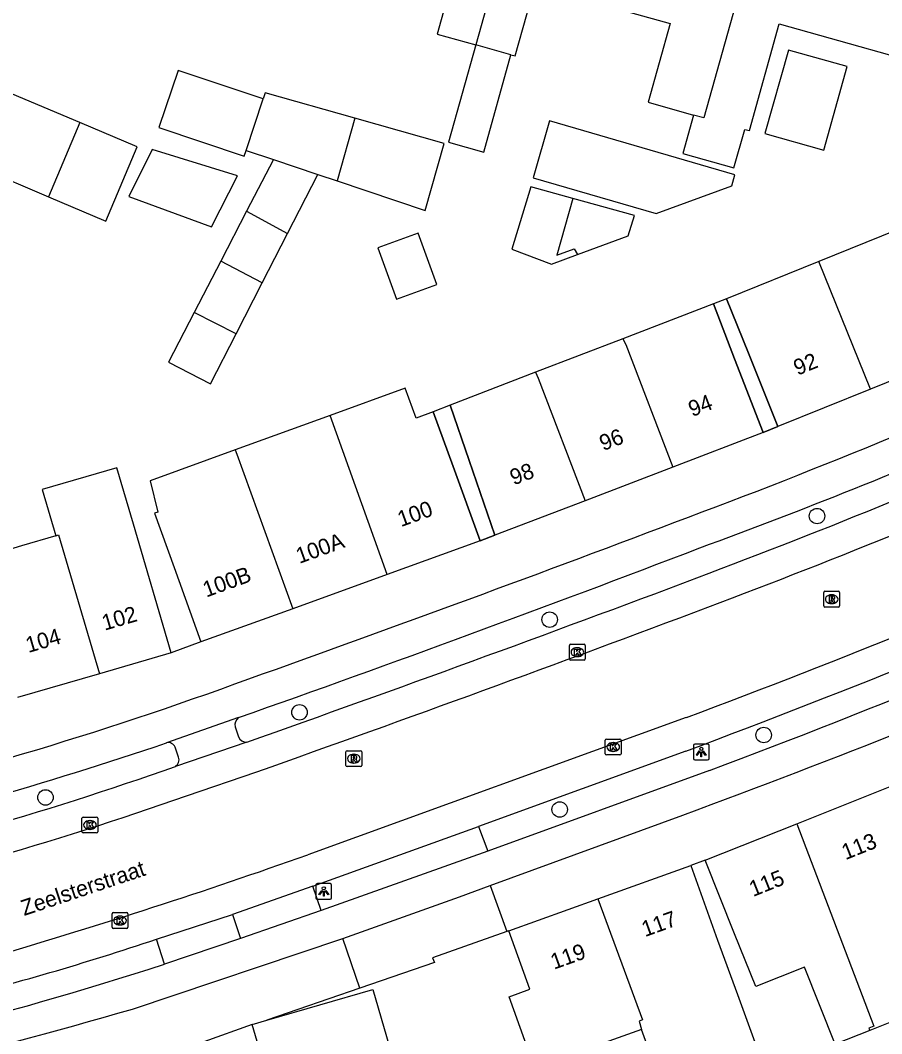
# Model space of a CAD drawing. Extents: x 158087 to 159494, y 382905 to 383981.
# Drawn here: x 158768.8 to 158823.3, y 383142.9 to 383207 of the extents above; entities that cross this region are included whole.
import ezdxf

# ---------------------------------------------------------------- set-up
doc = ezdxf.new("R2010")
doc.units = 0
for name, color, linetype in [('IMGEO_Boom', 7, 'Continuous'), ('IMGEO_Fietspad_gesloten', 7, 'Continuous'), ('IMGEO_Kolk', 7, 'Continuous'), ('IMGEO_Lichtpunt', 7, 'Continuous'), ('IMGEO_Openbare_ruimte_label', 7, 'Continuous'), ('IMGEO_Pand', 7, 'Continuous'), ('IMGEO_Pand_nummerreeks', 7, 'Continuous'), ('IMGEO_Pand_overbouw', 7, 'Continuous'), ('IMGEO_Parkeervlak_open', 7, 'Continuous'), ('IMGEO_Rijbaan_lokaal_gesloten', 7, 'Continuous'), ('IMGEO_Rioolput', 7, 'Continuous'), ('IMGEO_Voetpad_open', 7, 'Continuous')]:
    doc.layers.add(name, color=color, linetype=linetype)

msp = doc.modelspace()

# ---------------------------------------------------------------- linework, layer by layer
at = {"layer": 'IMGEO_Boom'}
for centre in [(158819.23, 383175.671), (158802.322, 383169.121), (158786.5, 383163.259), (158815.858, 383161.823), (158770.44, 383157.877), (158802.958, 383157.115)]:
    msp.add_circle(centre, 0.489, dxfattribs=at)
at = {"layer": 'IMGEO_Fietspad_gesloten'}
for points in [[(158782.651, 383162.932), (158778.087, 383161.329)], [(158812.427, 383159.578), (158798.409, 383154.47)], [(158798.561, 383152.298), (158810.751, 383156.76)], [(158798.409, 383154.47), (158787.873, 383150.718)], [(158789.244, 383148.948), (158796.623, 383151.601), (158798.561, 383152.298)], [(158787.873, 383150.718), (158782.768, 383148.949)], [(158775.941, 383144.492), (158789.244, 383148.948)], [(158782.768, 383148.949), (158777.956, 383147.328)]]:
    msp.add_lwpolyline(points, dxfattribs=at)
for centre, radius, start, end in [((158667.794, 383559.163), 409.453, 290.48758, 294.63801), ((158680.752, 383529.5), 379.211, 290.2208, 293.37386), ((158298.997, 384524.446), 1442.78, 289.613253, 290.790058), ((158406.335, 384231.116), 1132.533, 289.407116, 290.979604), ((158605.706, 383708.872), 586.905, 290.623264, 293.957785), ((158601.103, 383724.492), 605.204, 290.267786, 293.168326), ((158698.943, 383395.545), 245.139, 283.07633, 290.12664), ((158702.515, 383383.562), 234.731, 282.88428, 288.78097), ((158698.711, 383393.428), 258.544, 280.72096, 287.8487), ((158668.655, 383515.051), 385.778, 281.56004, 286.147)]:
    msp.add_arc(centre, radius, start, end, dxfattribs=at)
at = {"layer": 'IMGEO_Kolk'}
for p, q in [((158803.572, 383166.639), (158803.572, 383167.491)), ((158803.647, 383167.565), (158804.499, 383167.565)), ((158804.573, 383167.491), (158804.573, 383166.639)), ((158804.083, 383166.785), (158804.058, 383166.785)), ((158804.06, 383167.345), (158804.085, 383167.345)), ((158804.499, 383166.565), (158803.647, 383166.565)), ((158805.84, 383160.644), (158805.84, 383161.496)), ((158805.915, 383161.57), (158806.767, 383161.57)), ((158806.328, 383161.35), (158806.353, 383161.35)), ((158806.841, 383161.496), (158806.841, 383160.644)), ((158806.767, 383160.57), (158805.915, 383160.57)), ((158806.351, 383160.79), (158806.326, 383160.79)), ((158772.745, 383155.711), (158772.745, 383156.563)), ((158772.82, 383156.637), (158773.672, 383156.637)), ((158773.746, 383156.563), (158773.746, 383155.711)), ((158773.256, 383155.857), (158773.231, 383155.857)), ((158773.233, 383156.417), (158773.258, 383156.417)), ((158773.672, 383155.637), (158772.82, 383155.637)), ((158774.651, 383149.665), (158774.651, 383150.517)), ((158774.726, 383150.591), (158775.578, 383150.591)), ((158775.139, 383150.371), (158775.164, 383150.371)), ((158775.652, 383150.517), (158775.652, 383149.665)), ((158775.578, 383149.591), (158774.726, 383149.591)), ((158775.162, 383149.811), (158775.137, 383149.811))]:
    msp.add_line(p, q, dxfattribs=at)
for points in [[(158803.572, 383166.639), (158803.572, 383167.491)], [(158803.647, 383167.565), (158804.499, 383167.565)], [(158804.573, 383167.491), (158804.573, 383166.639)], [(158803.893, 383167.265), (158804.016, 383167.265), (158804.016, 383167.114), (158804.146, 383167.265), (158804.31, 383167.265), (158804.164, 383167.114), (158804.317, 383166.865), (158804.165, 383166.865), (158804.08, 383167.029), (158804.016, 383166.962), (158804.016, 383166.865), (158803.893, 383166.865), (158803.893, 383167.265)], [(158804.499, 383166.565), (158803.647, 383166.565)], [(158805.84, 383160.644), (158805.84, 383161.496)], [(158805.915, 383161.57), (158806.767, 383161.57)], [(158806.161, 383161.27), (158806.284, 383161.27), (158806.284, 383161.119), (158806.414, 383161.27), (158806.578, 383161.27), (158806.432, 383161.119), (158806.585, 383160.87), (158806.433, 383160.87), (158806.348, 383161.034), (158806.284, 383160.967), (158806.284, 383160.87), (158806.161, 383160.87), (158806.161, 383161.27)], [(158806.841, 383161.496), (158806.841, 383160.644)], [(158806.767, 383160.57), (158805.915, 383160.57)], [(158772.745, 383155.711), (158772.745, 383156.563)], [(158772.82, 383156.637), (158773.672, 383156.637)], [(158773.746, 383156.563), (158773.746, 383155.711)], [(158773.066, 383156.337), (158773.189, 383156.337), (158773.189, 383156.186), (158773.319, 383156.337), (158773.483, 383156.337), (158773.337, 383156.186), (158773.49, 383155.937), (158773.338, 383155.937), (158773.253, 383156.101), (158773.189, 383156.034), (158773.189, 383155.937), (158773.066, 383155.937), (158773.066, 383156.337)], [(158773.672, 383155.637), (158772.82, 383155.637)], [(158774.651, 383149.665), (158774.651, 383150.517)], [(158774.726, 383150.591), (158775.578, 383150.591)], [(158774.972, 383150.291), (158775.095, 383150.291), (158775.095, 383150.14), (158775.225, 383150.291), (158775.389, 383150.291), (158775.243, 383150.14), (158775.396, 383149.891), (158775.244, 383149.891), (158775.159, 383150.055), (158775.095, 383149.988), (158775.095, 383149.891), (158774.972, 383149.891), (158774.972, 383150.291)], [(158775.652, 383150.517), (158775.652, 383149.665)], [(158775.578, 383149.591), (158774.726, 383149.591)]]:
    msp.add_lwpolyline(points, dxfattribs=at)
for centre, start, end in [((158803.649, 383167.489), 91.55205, 178.44795), ((158803.649, 383167.489), 91.55205, 178.44795), ((158804.497, 383167.489), 1.55205, 88.44795), ((158804.497, 383167.489), 1.55205, 88.44795), ((158803.649, 383166.641), 181.55205, 268.44795), ((158803.649, 383166.641), 181.55205, 268.44795), ((158804.497, 383166.641), 271.55205, 358.44795), ((158804.497, 383166.641), 271.55205, 358.44795), ((158805.917, 383161.494), 91.55205, 178.44795), ((158805.917, 383161.494), 91.55205, 178.44795), ((158806.765, 383161.494), 1.55205, 88.44795), ((158806.765, 383161.494), 1.55205, 88.44795), ((158805.917, 383160.646), 181.55205, 268.44795), ((158805.917, 383160.646), 181.55205, 268.44795), ((158806.765, 383160.646), 271.55205, 358.44795), ((158806.765, 383160.646), 271.55205, 358.44795), ((158772.822, 383156.561), 91.55205, 178.44795), ((158772.822, 383156.561), 91.55205, 178.44795), ((158773.67, 383156.561), 1.55205, 88.44795), ((158773.67, 383156.561), 1.55205, 88.44795), ((158772.822, 383155.713), 181.55205, 268.44795), ((158772.822, 383155.713), 181.55205, 268.44795), ((158773.67, 383155.713), 271.55205, 358.44795), ((158773.67, 383155.713), 271.55205, 358.44795), ((158774.728, 383150.515), 91.55205, 178.44795), ((158774.728, 383150.515), 91.55205, 178.44795), ((158775.576, 383150.515), 1.55205, 88.44795), ((158775.576, 383150.515), 1.55205, 88.44795), ((158774.728, 383149.667), 181.55205, 268.44795), ((158774.728, 383149.667), 181.55205, 268.44795), ((158775.576, 383149.667), 271.55205, 358.44795), ((158775.576, 383149.667), 271.55205, 358.44795)]:
    msp.add_arc(centre, 0.0765, start, end, dxfattribs=at)
for centre, major_axis, ratio, start_param, end_param in [((158804.059, 383167.065), (-0.387, 0.002), 0.722429, 4.712389, 7.853982), ((158804.084, 383167.065), (-0.39, 0.002), 0.717154, 1.570796, 4.712389), ((158806.327, 383161.07), (-0.387, 0.002), 0.722429, 4.712389, 7.853982), ((158806.352, 383161.07), (-0.39, 0.002), 0.717154, 1.570796, 4.712389), ((158773.232, 383156.137), (-0.387, 0.002), 0.722429, 4.712389, 7.853982), ((158773.257, 383156.137), (-0.39, 0.002), 0.717154, 1.570796, 4.712389), ((158775.138, 383150.091), (-0.387, 0.002), 0.722429, 4.712389, 7.853982), ((158775.163, 383150.091), (-0.39, 0.002), 0.717154, 1.570796, 4.712389)]:
    msp.add_ellipse(centre, major_axis=major_axis, ratio=ratio, start_param=start_param, end_param=end_param, dxfattribs=at)
at = {"layer": 'IMGEO_Lichtpunt'}
for p, q in [((158811.411, 383161.154), (158811.411, 383160.347)), ((158811.411, 383161.154), (158811.411, 383160.347)), ((158812.313, 383161.249), (158811.505, 383161.249)), ((158812.313, 383161.249), (158811.505, 383161.249)), ((158812.407, 383160.347), (158812.407, 383161.154)), ((158812.407, 383160.347), (158812.407, 383161.154)), ((158811.505, 383160.253), (158812.313, 383160.253)), ((158811.505, 383160.253), (158812.313, 383160.253)), ((158787.537, 383152.335), (158787.537, 383151.528)), ((158787.537, 383152.335), (158787.537, 383151.528)), ((158788.439, 383152.43), (158787.631, 383152.43)), ((158788.439, 383152.43), (158787.631, 383152.43)), ((158788.533, 383151.528), (158788.533, 383152.335)), ((158788.533, 383151.528), (158788.533, 383152.335)), ((158787.631, 383151.434), (158788.439, 383151.434)), ((158787.631, 383151.434), (158788.439, 383151.434))]:
    msp.add_line(p, q, dxfattribs=at)
for points in [[(158811.785, 383160.818), (158811.824, 383160.79), (158811.636, 383160.528), (158811.598, 383160.555), (158811.785, 383160.818)], [(158811.887, 383160.77), (158811.934, 383160.77), (158811.934, 383160.448), (158811.887, 383160.448), (158811.887, 383160.77)], [(158811.997, 383160.79), (158812.035, 383160.817), (158812.222, 383160.555), (158812.183, 383160.527), (158811.997, 383160.79)], [(158787.911, 383151.999), (158787.95, 383151.971), (158787.762, 383151.709), (158787.724, 383151.736), (158787.911, 383151.999)], [(158788.013, 383151.951), (158788.06, 383151.951), (158788.06, 383151.629), (158788.013, 383151.629), (158788.013, 383151.951)], [(158788.123, 383151.971), (158788.161, 383151.998), (158788.348, 383151.736), (158788.309, 383151.708), (158788.123, 383151.971)]]:
    msp.add_lwpolyline(points, dxfattribs=at)
for centre in [(158811.91, 383160.952), (158788.036, 383152.133)]:
    msp.add_circle(centre, 0.0994, dxfattribs=at)
for centre, start, end in [((158811.505, 383161.154), 90, 180), ((158811.505, 383161.154), 90, 180), ((158812.313, 383161.154), 0, 90), ((158812.313, 383161.154), 0, 90), ((158811.505, 383160.347), 180, 270), ((158811.505, 383160.347), 180, 270), ((158812.313, 383160.347), 270, 0), ((158812.313, 383160.347), 270, 360), ((158787.631, 383152.335), 90, 180), ((158787.631, 383152.335), 90, 180), ((158788.439, 383152.335), 0, 90), ((158788.439, 383152.335), 0, 90), ((158787.631, 383151.528), 180, 270), ((158787.631, 383151.528), 180, 270), ((158788.439, 383151.528), 270, 0), ((158788.439, 383151.528), 270, 360)]:
    msp.add_arc(centre, 0.0946, start, end, dxfattribs=at)
at = {"layer": 'IMGEO_Pand'}
for points in [[(158796.067, 383220.029), (158794.722, 383215.214), (158793.893, 383212.249), (158796.684, 383211.469), (158795.199, 383206.154), (158797.655, 383205.469)], [(158801.315, 383218.563), (158797.655, 383205.469)], [(158799.874, 383204.849), (158800.143, 383204.774), (158801.614, 383210.039), (158804.38, 383209.267), (158805.222, 383212.281), (158806.567, 383217.096)], [(158807.354, 383216.868), (158806.005, 383212.054), (158804.931, 383208.22), (158809.944, 383206.815), (158808.551, 383201.842), (158811.426, 383201.036)], [(158815.88, 383214.479), (158812.062, 383200.858), (158811.426, 383201.036)], [(158811.426, 383201.036), (158810.744, 383198.6), (158813.979, 383197.694), (158814.662, 383200.13), (158814.951, 383200.049), (158816.843, 383206.8), (158828.232, 383203.607), (158830.153, 383203.169)], [(158797.655, 383205.469), (158795.934, 383199.31), (158798.153, 383198.69), (158799.874, 383204.849)], [(158799.874, 383204.849), (158797.655, 383205.469)], [(158815.94, 383199.863), (158819.651, 383198.823), (158821.133, 383204.109), (158817.422, 383205.149), (158815.94, 383199.863)], [(158784.209, 383202.058), (158778.832, 383203.859), (158777.608, 383200.245), (158782.998, 383198.441), (158783.118, 383198.797)], [(158772.609, 383200.563), (158768.358, 383202.363), (158766.37, 383197.666), (158770.621, 383195.866)], [(158783.118, 383198.797), (158784.209, 383202.058)], [(158789.995, 383200.841), (158784.337, 383202.438), (158784.209, 383202.058)], [(158789.995, 383200.841), (158788.874, 383196.87)], [(158788.874, 383196.87), (158794.456, 383195.002), (158795.653, 383199.243), (158789.995, 383200.841)], [(158772.609, 383200.563), (158770.621, 383195.866)], [(158770.621, 383195.866), (158774.244, 383194.332), (158776.232, 383199.029), (158772.609, 383200.563)], [(158801.273, 383197.063), (158809.061, 383194.801), (158813.846, 383196.549), (158814.041, 383197.256), (158802.318, 383200.661), (158801.273, 383197.063)], [(158777.18, 383198.854), (158775.71, 383195.886), (158780.926, 383193.96), (158782.574, 383197.192), (158777.18, 383198.854)], [(158783.118, 383198.797), (158784.849, 383198.218)], [(158784.849, 383198.218), (158783.157, 383194.954)], [(158784.849, 383198.218), (158787.671, 383197.273)], [(158785.752, 383193.543), (158787.671, 383197.273)], [(158787.671, 383197.273), (158788.874, 383196.87)], [(158803.783, 383195.766), (158801.131, 383196.503), (158799.94, 383192.557), (158802.434, 383191.607), (158804.078, 383192.211)], [(158803.783, 383195.766), (158802.778, 383192.175), (158803.88, 383192.578), (158804.078, 383192.211)], [(158804.078, 383192.211), (158807.292, 383193.391), (158807.691, 383194.68), (158803.783, 383195.766)], [(158783.157, 383194.954), (158781.518, 383191.792)], [(158783.157, 383194.954), (158785.752, 383193.543)], [(158825.291, 383194.172), (158819.341, 383191.772)], [(158784.148, 383190.426), (158785.752, 383193.543)], [(158791.447, 383192.64), (158792.632, 383189.382), (158795.183, 383190.31), (158793.998, 383193.568), (158791.447, 383192.64)], [(158781.518, 383191.792), (158779.839, 383188.552)], [(158784.148, 383190.426), (158781.518, 383191.792)], [(158819.341, 383191.772), (158813.499, 383189.416), (158814.891, 383185.965), (158816.761, 383181.327)], [(158822.615, 383183.7), (158819.341, 383191.772)], [(158782.486, 383187.196), (158784.148, 383190.426)], [(158779.839, 383188.552), (158778.223, 383185.399), (158780.871, 383184.043), (158782.486, 383187.196)], [(158782.486, 383187.196), (158779.839, 383188.552)], [(158815.817, 383180.958), (158814.019, 383185.624), (158812.679, 383189.102), (158806.939, 383186.891)], [(158806.939, 383186.891), (158801.433, 383184.769)], [(158806.939, 383186.891), (158807.135, 383186.527), (158810.113, 383178.77)], [(158828.561, 383186.11), (158822.615, 383183.7)], [(158801.433, 383184.769), (158796.021, 383182.684), (158797.231, 383179.181), (158798.863, 383174.454)], [(158801.433, 383184.769), (158801.59, 383184.398), (158804.567, 383176.642)], [(158797.918, 383174.101), (158796.217, 383178.803), (158794.963, 383182.268), (158793.871, 383181.871), (158793.182, 383183.764), (158788.446, 383182.041)], [(158822.615, 383183.7), (158816.761, 383181.327)], [(158788.446, 383182.041), (158782.44, 383179.857)], [(158792.049, 383171.977), (158788.446, 383182.041)], [(158815.817, 383180.958), (158810.113, 383178.77)], [(158782.44, 383179.857), (158777.055, 383177.899), (158777.532, 383175.929), (158777.324, 383175.853), (158778.567, 383172.417), (158780.268, 383167.715)], [(158782.44, 383179.857), (158782.535, 383179.593), (158786.073, 383169.815)], [(158778.379, 383167.023), (158775.999, 383175.166), (158774.956, 383178.733), (158770.229, 383177.353), (158771.085, 383174.424)], [(158810.113, 383178.77), (158804.567, 383176.642)], [(158804.567, 383176.642), (158798.863, 383174.454)], [(158771.085, 383174.424), (158771.269, 383174.478), (158773.852, 383165.7)], [(158771.085, 383174.424), (158768.913, 383173.78), (158767.177, 383173.273), (158766.112, 383172.961)], [(158797.918, 383174.101), (158792.049, 383171.977)], [(158792.049, 383171.977), (158786.073, 383169.815)], [(158786.073, 383169.815), (158780.268, 383167.715)], [(158778.379, 383167.023), (158773.852, 383165.7)], [(158773.852, 383165.7), (158768.676, 383164.188)], [(158817.959, 383156.215), (158823.85, 383158.562)], [(158823.85, 383158.562), (158825.7, 383153.918), (158827.074, 383150.47), (158824.149, 383149.305), (158826.052, 383144.527), (158822.57, 383143.14)], [(158812.159, 383153.905), (158817.959, 383156.215)], [(158817.959, 383156.215), (158822.827, 383143.41), (158822.511, 383143.284), (158822.57, 383143.14)], [(158805.359, 383151.455), (158811.247, 383153.565)], [(158811.247, 383153.565), (158812.933, 383148.858), (158814.196, 383145.423), (158815.964, 383140.55), (158813.201, 383139.56), (158812.324, 383142.006), (158808.992, 383140.812), (158808.134, 383143.204)], [(158822.57, 383143.14), (158820.373, 383142.265), (158818.432, 383147.137), (158815.352, 383145.917), (158814.009, 383149.261), (158812.159, 383153.905)], [(158799.736, 383149.44), (158805.359, 383151.455)], [(158805.359, 383151.455), (158808.194, 383143.807), (158807.974, 383143.728), (158808.134, 383143.204)], [(158808.134, 383143.204), (158804.877, 383142.037), (158806.612, 383137.197), (158803.11, 383135.942), (158801.451, 383140.57), (158799.764, 383145.276), (158801.062, 383145.741), (158799.736, 383149.44)], [(158784.433, 383143.784), (158791.131, 383145.736), (158792.53, 383140.936), (158794.791, 383133.174), (158791.722, 383132.28), (158790.877, 383135.182), (158786.328, 383133.857), (158784.912, 383138.716), (158783.514, 383143.516)], [(158783.514, 383143.516), (158784.433, 383143.784)]]:
    msp.add_lwpolyline(points, dxfattribs=at)
at = {"layer": 'IMGEO_Pand_overbouw'}
for points in [[(158813.499, 383189.416), (158812.679, 383189.102), (158814.019, 383185.624), (158815.817, 383180.958), (158816.761, 383181.327), (158814.891, 383185.965)], [(158798.863, 383174.454), (158797.231, 383179.181), (158796.021, 383182.684), (158794.963, 383182.268), (158796.217, 383178.803), (158797.918, 383174.101)]]:
    msp.add_lwpolyline(points, close=True, dxfattribs=at)
at = {"layer": 'IMGEO_Parkeervlak_open'}
for points in [[(158810.928, 383160.805), (158797.821, 383156.041)], [(158787.347, 383152.272), (158782.257, 383150.475)]]:
    msp.add_lwpolyline(points, dxfattribs=at)
for centre, radius, start, end in [((158636.98, 383635.164), 495.221, 290.65054, 293.70774), ((158589.725, 383751.197), 630.471, 290.539505, 293.579302), ((158284.884, 384571.198), 1495.286, 289.46539, 290.626213), ((158712.491, 383345.573), 197.163, 281.8431, 289.60852), ((158722.26, 383313.284), 173.394, 283.89251, 288.56006)]:
    msp.add_arc(centre, radius, start, end, dxfattribs=at)
at = {"layer": 'IMGEO_Rijbaan_lokaal_gesloten'}
for points in [[(158810.965, 383162.931), (158787.03, 383154.248)], [(158779.346, 383157.987), (158783.806, 383159.504)]]:
    msp.add_lwpolyline(points, dxfattribs=at)
for centre, radius, start, end in [((158636.278, 383636.867), 499.042, 290.65709, 293.70493), ((158619.364, 383674.961), 546.705, 290.51582, 293.81287), ((158286.538, 384566.851), 1492.615, 289.460219, 290.625632), ((158712.443, 383345.736), 199.313, 281.84662, 289.6133), ((158659.84, 383513.459), 381.064, 286.3873, 289.49814)]:
    msp.add_arc(centre, radius, start, end, dxfattribs=at)
at = {"layer": 'IMGEO_Rioolput'}
for p, q in [((158819.657, 383169.989), (158819.657, 383170.841)), ((158819.732, 383170.915), (158820.584, 383170.915)), ((158820.145, 383170.695), (158820.17, 383170.695)), ((158820.658, 383170.841), (158820.658, 383169.989)), ((158820.168, 383170.135), (158820.143, 383170.135)), ((158820.584, 383169.915), (158819.732, 383169.915)), ((158789.436, 383159.903), (158789.436, 383160.755)), ((158789.511, 383160.829), (158790.363, 383160.829)), ((158789.924, 383160.609), (158789.949, 383160.609)), ((158790.437, 383160.755), (158790.437, 383159.903)), ((158790.363, 383159.829), (158789.511, 383159.829)), ((158789.947, 383160.049), (158789.922, 383160.049))]:
    msp.add_line(p, q, dxfattribs=at)
for points in [[(158819.657, 383169.989), (158819.657, 383170.841)], [(158819.732, 383170.915), (158820.584, 383170.915)], [(158820.246, 383170.613), (158819.994, 383170.615), (158819.994, 383170.215)], [(158820.658, 383170.841), (158820.658, 383169.989)], [(158819.994, 383170.215), (158820.118, 383170.215), (158820.118, 383170.377), (158820.129, 383170.377)], [(158820.172, 383170.534), (158820.118, 383170.534), (158820.118, 383170.453)], [(158820.118, 383170.453), (158820.17, 383170.453)], [(158820.176, 383170.348), (158820.247, 383170.215), (158820.387, 383170.215), (158820.322, 383170.341)], [(158820.584, 383169.915), (158819.732, 383169.915)], [(158789.436, 383159.903), (158789.436, 383160.755)], [(158789.511, 383160.829), (158790.363, 383160.829)], [(158790.025, 383160.527), (158789.773, 383160.529), (158789.773, 383160.129)], [(158789.951, 383160.448), (158789.897, 383160.448), (158789.897, 383160.367)], [(158789.897, 383160.367), (158789.949, 383160.367)], [(158790.437, 383160.755), (158790.437, 383159.903)], [(158790.363, 383159.829), (158789.511, 383159.829)], [(158789.773, 383160.129), (158789.897, 383160.129), (158789.897, 383160.291), (158789.908, 383160.291)], [(158789.955, 383160.262), (158790.026, 383160.129), (158790.166, 383160.129), (158790.101, 383160.255)]]:
    msp.add_lwpolyline(points, dxfattribs=at)
for centre, radius, start, end in [((158819.734, 383170.839), 0.0765, 91.55205, 178.44795), ((158819.734, 383170.839), 0.0765, 91.55205, 178.44795), ((158820.245, 383170.503), 0.109, 350.36119, 89.41601), ((158820.582, 383170.839), 0.0765, 1.55205, 88.44795), ((158820.582, 383170.839), 0.0765, 1.55205, 88.44795), ((158819.734, 383169.991), 0.0765, 181.55205, 268.44795), ((158819.734, 383169.991), 0.0765, 181.55205, 268.44795), ((158820.128, 383170.324), 0.0533, 26.02933, 88.69889), ((158820.154, 383170.642), 0.19, 274.7715, 282.96867), ((158820.178, 383170.438), 0.0964, 77.00612, 93.18647), ((158820.192, 383170.495), 0.0378, 276.66336, 79.67722), ((158820.243, 383170.503), 0.112, 277.58423, 350.98172), ((158820.227, 383170.288), 0.108, 29.51342, 73.79051), ((158820.582, 383169.991), 0.0765, 271.55205, 358.44795), ((158820.582, 383169.991), 0.0765, 271.55205, 358.44795), ((158789.513, 383160.753), 0.0765, 91.55205, 178.44795), ((158789.513, 383160.753), 0.0765, 91.55205, 178.44795), ((158789.933, 383160.556), 0.19, 274.7715, 282.96867), ((158789.957, 383160.352), 0.0964, 77.00612, 93.18647), ((158789.971, 383160.409), 0.0378, 276.66336, 79.67722), ((158790.024, 383160.417), 0.109, 350.36119, 89.41601), ((158790.022, 383160.417), 0.112, 277.58423, 350.98172), ((158790.361, 383160.753), 0.0765, 1.55205, 88.44795), ((158790.361, 383160.753), 0.0765, 1.55205, 88.44795), ((158789.513, 383159.905), 0.0765, 181.55205, 268.44795), ((158789.513, 383159.905), 0.0765, 181.55205, 268.44795), ((158789.907, 383160.238), 0.0533, 26.02933, 88.69889), ((158790.006, 383160.202), 0.108, 29.51342, 73.79051), ((158790.361, 383159.905), 0.0765, 271.55205, 358.44795), ((158790.361, 383159.905), 0.0765, 271.55205, 358.44795)]:
    msp.add_arc(centre, radius, start, end, dxfattribs=at)
for centre, major_axis, ratio, start_param, end_param in [((158820.144, 383170.415), (-0.387, 0.002), 0.722429, 4.712389, 7.853982), ((158820.169, 383170.415), (-0.39, 0.002), 0.717154, 1.570796, 4.712389), ((158789.923, 383160.329), (-0.387, 0.002), 0.722429, 4.712389, 7.853982), ((158789.948, 383160.329), (-0.39, 0.002), 0.717154, 1.570796, 4.712389)]:
    msp.add_ellipse(centre, major_axis=major_axis, ratio=ratio, start_param=start_param, end_param=end_param, dxfattribs=at)
at = {"layer": 'IMGEO_Voetpad_open'}
for points in [[(158816.761, 383181.327), (158815.817, 383180.958)], [(158798.863, 383174.454), (158797.918, 383174.101)], [(158780.268, 383167.715), (158778.379, 383167.023)], [(158782.428, 383162.336), (158782.639, 383161.712)], [(158778.857, 383160.414), (158778.634, 383161.058)], [(158783.169, 383161.378), (158778.657, 383159.844)], [(158787.347, 383152.272), (158797.821, 383156.041)], [(158797.821, 383156.041), (158798.409, 383154.47)], [(158812.159, 383153.905), (158811.247, 383153.565)], [(158787.873, 383150.718), (158787.347, 383152.272)], [(158798.561, 383152.298), (158799.621, 383149.399)], [(158777.451, 383148.908), (158782.257, 383150.475)], [(158782.257, 383150.475), (158782.768, 383148.949)], [(158777.956, 383147.328), (158777.451, 383148.908)], [(158790.327, 383145.814), (158789.244, 383148.948)], [(158799.621, 383149.399), (158794.911, 383147.729), (158795.04, 383147.438), (158790.327, 383145.814)], [(158799.736, 383149.44), (158799.621, 383149.399)], [(158790.327, 383145.814), (158784.433, 383143.784)], [(158783.514, 383143.516), (158780.446, 383142.411)]]:
    msp.add_lwpolyline(points, dxfattribs=at)
for centre, radius, start, end in [((158783.003, 383162.461), 0.588, 126.72875, 192.24346), ((158783.121, 383161.89), 0.514, 200.21453, 275.34814), ((158778.207, 383160.884), 0.461, 22.15623, 105.13342), ((158778.401, 383160.254), 0.483, 302.00538, 19.325)]:
    msp.add_arc(centre, radius, start, end, dxfattribs=at)

# ---------------------------------------------------------------- texts
at = {"layer": 'IMGEO_Openbare_ruimte_label'}
msp.add_text('Zeelsterstraat', height=1, rotation=18.47117, dxfattribs=at).set_placement((158769.082, 383150.376))
at = {"layer": 'IMGEO_Pand_nummerreeks'}
for s, rotation, p in [('92', 22.06463, (158817.996, 383184.546)), ('94', 20.98459, (158811.33, 383181.936)), ('96', 20.98459, (158805.705, 383179.778)), ('98', 20.99509, (158800.043, 383177.606)), ('100', 19.89078, (158792.92, 383174.972)), ('100A', 19.89078, (158786.494, 383172.647)), ('100B', 19.89309, (158780.604, 383170.516)), ('102', 16.27773, (158774.172, 383168.42)), ('104', 16.29492, (158769.354, 383167.011)), ('113', 21.7194, (158821.031, 383153.909)), ('115', 21.7194, (158815.186, 383151.58)), ('117', 19.71529, (158808.351, 383149.043)), ('119', 19.71529, (158802.595, 383146.98))]:
    msp.add_text(s, height=1, rotation=rotation, dxfattribs=at).set_placement(p)

doc.saveas('drawing.dxf')
